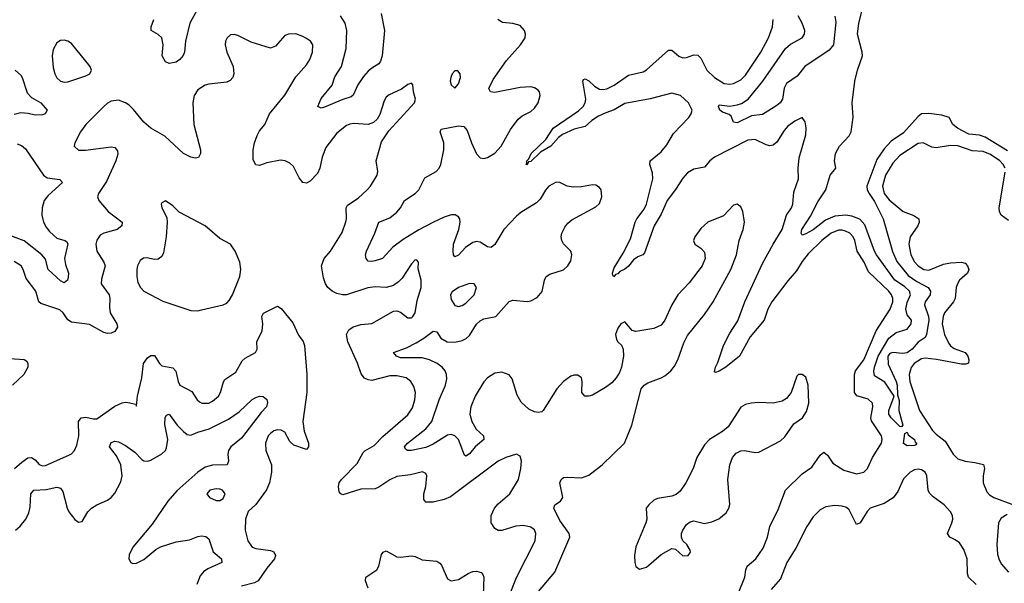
# Model space of a CAD drawing. Header units: inches. Extents: x 1771504 to 1971212, y 471788 to 643615.
# Tile 511 of 587: x 1893864 to 1899307, y 614956 to 618069. Entities that reach past the tile are written whole.
import ezdxf

# ---------------------------------------------------------------- set-up
doc = ezdxf.new("R2010")
doc.units = ezdxf.units.IN
doc.header["$MEASUREMENT"] = 0
doc.layers.add('B8691', color=7, linetype='Continuous')

msp = doc.modelspace()

# ---------------------------------------------------------------- linework, layer by layer
at = {"layer": 'B8691', "color": 5}
for points, elevation in [([(1894856.1, 618143.9), (1894804.7, 618050), (1894781, 617950), (1894774.6, 617890), (1894767.5, 617872.5), (1894750.4, 617850), (1894730, 617834), (1894690, 617826.6), (1894670, 617837.2), (1894651.8, 617870), (1894657.4, 617930), (1894650.9, 617970), (1894630, 617988.5), (1894591.6, 618010), (1894591, 618030), (1894605.5, 618070)], 320), ([(1899325.3, 617345.3), (1899201.2, 617421.2), (1899170, 617431.5), (1899110, 617437.9), (1899048.7, 617470), (1899022.4, 617490), (1899001.6, 617530), (1898961.4, 617541.4), (1898890, 617551.2), (1898850, 617549.9), (1898830, 617534.6), (1898750, 617444), (1898681.1, 617398.9), (1898643.3, 617356.7), (1898602.1, 617297.9), (1898546.9, 617150), (1898549.6, 617130), (1898559.2, 617110), (1898590, 617064.8), (1898637.3, 616970), (1898689.3, 616789.3), (1898713.3, 616733.3), (1898775.6, 616655.6), (1898822.8, 616622.8), (1898886.7, 616590), (1898898.3, 616570), (1898896.4, 616550), (1898869.3, 616510), (1898865.6, 616494.4), (1898888, 616430), (1898890.1, 616410.1), (1898876.4, 616330), (1898870, 616314.3), (1898830, 616288.4), (1898797.4, 616250), (1898770, 616228.2), (1898744.7, 616224.7), (1898690, 616231.1), (1898674.8, 616225.2), (1898664, 616210), (1898665.8, 616165.8), (1898710, 616070.2), (1898714.5, 616050), (1898717.1, 615997.1), (1898726.1, 615966.1), (1898723.2, 615910), (1898746, 615830), (1898739.1, 615820.9), (1898730, 615822), (1898681.5, 615870), (1898669.2, 615890), (1898669.4, 615910), (1898698.7, 615990), (1898646.2, 616066.2), (1898590, 616101.6), (1898586.3, 616126.3), (1898589.2, 616149.2), (1898610, 616211.1), (1898669.3, 616310), (1898710, 616340.7), (1898770, 616360.3), (1898791.8, 616390), (1898793.7, 616410), (1898770, 616439.7), (1898762.4, 616470), (1898770, 616507.4), (1898788.7, 616550), (1898782.8, 616570), (1898754.8, 616594.8), (1898701.7, 616630), (1898600.7, 616770), (1898589, 616790), (1898535.8, 616935.8), (1898507.6, 616967.6), (1898463.8, 616983.8), (1898430.4, 616990.4), (1898370, 616983.8), (1898318.3, 616961.7), (1898250, 616909.4), (1898210, 616885.6), (1898190, 616878.7), (1898183.5, 616890), (1898188.7, 616910), (1898236.4, 616983.6), (1898276.3, 617063.7), (1898320.6, 617130), (1898343.5, 617210), (1898375.1, 617250), (1898367.9, 617290), (1898373.8, 617330), (1898396.4, 617370), (1898450, 617427.6), (1898460.3, 617450), (1898471, 617531), (1898465.7, 617610), (1898480.2, 617730), (1898494.6, 617790), (1898522.5, 617870), (1898521.4, 617890), (1898495.6, 617990), (1898502.1, 618050), (1898523.7, 618130)], 260), ([(1895863.4, 618103.4), (1895881.4, 618010), (1895867.8, 617870), (1895859.2, 617840.8), (1895850, 617826), (1895810, 617802), (1895790, 617784.4), (1895765.2, 617754.8), (1895734.4, 617710), (1895707.7, 617652.3), (1895696.5, 617643.5), (1895650, 617629), (1895550, 617586.4), (1895530, 617580.5), (1895512.7, 617590), (1895530, 617634), (1895592.2, 617707.8), (1895607, 617753), (1895643.4, 617810), (1895668.4, 617910), (1895673.4, 618010), (1895664.1, 618050), (1895638.3, 618090)], 320), ([(1896733.1, 614910), (1896823.1, 615016.9), (1896905.6, 615210), (1896902, 615230), (1896850, 615303.5), (1896817.7, 615370), (1896822.9, 615390), (1896853.3, 615410), (1896866, 615430), (1896850.9, 615510), (1896856.9, 615530), (1896870, 615540.3), (1896890, 615542.8), (1896970, 615537.8), (1897010, 615553.5), (1897084.8, 615610), (1897208, 615730), (1897249, 615830), (1897299.7, 616030), (1897315.8, 616050), (1897335.9, 616064.1), (1897409.6, 616090), (1897430, 616102.3), (1897464.5, 616130), (1897484.6, 616155.4), (1897502.4, 616190), (1897535.4, 616284.6), (1897555.3, 616324.7), (1897650, 616440.7), (1897697.9, 616510), (1897794.8, 616690), (1897825.9, 616770), (1897840.8, 616850), (1897862.6, 616910), (1897870.6, 616950), (1897862, 617010), (1897850, 617035.6), (1897830, 617051.2), (1897810, 617044.7), (1897755, 616985), (1897668.7, 616951.3), (1897630, 616916.3), (1897595.8, 616870), (1897588.4, 616850), (1897596.3, 616830), (1897630, 616807.6), (1897650, 616785.5), (1897654.3, 616750), (1897636.6, 616710), (1897564.5, 616615.5), (1897503.2, 616550), (1897470, 616494.5), (1897431.1, 616408.9), (1897410, 616382.4), (1897370, 616363.2), (1897270, 616346.5), (1897250, 616352.3), (1897210, 616400.5), (1897188, 616390), (1897170, 616365.6), (1897158.4, 616330), (1897163.1, 616303.1), (1897170, 616290.4), (1897190.9, 616270.9), (1897201.1, 616250), (1897202.5, 616210), (1897191.6, 616150), (1897180, 616120), (1897161.1, 616090), (1897136.8, 616063.2), (1897103, 616037), (1897030, 615996), (1897010, 615989.1), (1896989.2, 615989.2), (1896971, 616010), (1896973.8, 616070), (1896969.6, 616090), (1896950, 616105.4), (1896930, 616106.2), (1896910, 616099.3), (1896870, 616070.9), (1896833.6, 616030), (1896758.5, 615910), (1896750, 615902.8), (1896730, 615898.6), (1896710, 615902.6), (1896678.2, 615918.2), (1896636.2, 615956.2), (1896615, 615995), (1896586.1, 616086.1), (1896570, 616107), (1896530, 616122.2), (1896490, 616116.4), (1896450, 616090.5), (1896430, 616068.9), (1896382.9, 615990), (1896358.9, 615930), (1896352.4, 615890), (1896363.6, 615850), (1896387.9, 615807.9), (1896428.9, 615770), (1896430.2, 615750.2), (1896382.6, 615710), (1896350, 615671), (1896330, 615658.3), (1896323.3, 615663.3), (1896290.3, 615750.3), (1896270, 615770.6), (1896250, 615778.1), (1896230, 615774.7), (1896150, 615724.9), (1896110, 615706.7), (1896029.9, 615689.9), (1896008.7, 615690), (1895996.6, 615696.6), (1895991.6, 615710), (1896008.5, 615730), (1896110, 615809.4), (1896143.2, 615850), (1896182.4, 615970), (1896218.5, 616050), (1896225, 616085), (1896223.4, 616110), (1896215.7, 616130), (1896200.3, 616150), (1896172, 616170), (1896130, 616190.4), (1896090, 616201.5), (1895970, 616200.7), (1895946.6, 616210), (1895931.3, 616230), (1896002.7, 616257.3), (1896056, 616284), (1896098.9, 616310), (1896150, 616349.1), (1896170, 616344.2), (1896192.9, 616310), (1896226.7, 616290), (1896270, 616288.2), (1896310, 616297.6), (1896331.7, 616308.3), (1896350, 616324.5), (1896390, 616386.5), (1896410, 616406), (1896430, 616416), (1896495.8, 616430), (1896570, 616512.6), (1896590, 616519.7), (1896670, 616513.2), (1896690, 616516.9), (1896725, 616535), (1896752, 616568), (1896765.4, 616630), (1896775.3, 616650), (1896795.7, 616664.3), (1896870, 616687.3), (1896894, 616710), (1896910, 616738), (1896916.5, 616770), (1896911.8, 616790), (1896870.4, 616830.4), (1896860.5, 616850), (1896857.5, 616870), (1896861.6, 616890), (1896877.4, 616922.6), (1896894.8, 616945.2), (1896916.7, 616963.3), (1897050, 617035.6), (1897070, 617054.4), (1897082.8, 617090), (1897078, 617130), (1897070, 617142.4), (1897050, 617155.6), (1897030, 617157.2), (1896970, 617145.2), (1896923.4, 617143.4), (1896889.9, 617149.9), (1896850, 617170.8), (1896830, 617172.3), (1896789.4, 617150), (1896770, 617127.4), (1896741.9, 617078.1), (1896722, 617058), (1896634.9, 617005.1), (1896610, 616984.2), (1896541.1, 616910), (1896490, 616828), (1896470, 616811.1), (1896450, 616814.8), (1896410, 616841.1), (1896390, 616843.2), (1896370, 616838.5), (1896328.8, 616811.2), (1896290, 616768.5), (1896270, 616759.6), (1896263.1, 616770), (1896259.8, 616790), (1896263.2, 616830), (1896290.9, 616910), (1896299.9, 616950), (1896297.1, 616970), (1896290, 616981.2), (1896271.5, 616991.5), (1896250, 616991.2), (1896210, 616977.9), (1896151.2, 616950), (1896070, 616907.8), (1895984.6, 616855.4), (1895927, 616813), (1895870, 616751), (1895830, 616736.4), (1895810, 616734.3), (1895790, 616736.2), (1895779.7, 616750), (1895775.8, 616770), (1895781, 616790), (1895827.8, 616890), (1895849.9, 616950.1), (1895910, 616975), (1895950, 617006.7), (1895969.1, 617030), (1895990.8, 617070), (1896049.8, 617110), (1896069.8, 617130), (1896103.8, 617196.2), (1896167.1, 617230), (1896183.7, 617250), (1896193.2, 617270), (1896209, 617350), (1896208.1, 617390), (1896188.7, 617450), (1896194.9, 617465.1), (1896290, 617483.7), (1896318.8, 617478.8), (1896337.5, 617457.5), (1896361.3, 617390), (1896390, 617327.7), (1896410, 617305.8), (1896430, 617302.6), (1896450, 617307.2), (1896490, 617332.2), (1896526.1, 617370), (1896577.2, 617462.8), (1896619.2, 617520.8), (1896641.1, 617538.9), (1896690, 617561.6), (1896710, 617580.6), (1896730.5, 617610), (1896741.8, 617650), (1896738, 617670), (1896730, 617681), (1896710, 617693.8), (1896690, 617698.4), (1896630, 617695.5), (1896490, 617667), (1896466, 617670), (1896457.8, 617690), (1896481.5, 617738.5), (1896555.7, 617844.3), (1896633.2, 617930), (1896657.7, 617970), (1896660.2, 617990), (1896654.3, 618010), (1896630, 618036.5), (1896591.1, 618048.9), (1896533.6, 618053.6), (1896507.6, 618070)], 320), ([(1897837.3, 614902.7), (1897872.3, 614990), (1897877.9, 615030), (1897885.4, 615050), (1897934.4, 615090), (1897974, 615150), (1897998, 615210), (1898011.4, 615270), (1898057, 615363), (1898097, 615470), (1898190, 615560.8), (1898243, 615596.9), (1898290, 615664.4), (1898310, 615681.1), (1898330, 615664.2), (1898359, 615619), (1898420.3, 615580.3), (1898490, 615560.4), (1898530, 615569.5), (1898550.9, 615590), (1898578.1, 615650), (1898627.8, 615730), (1898632.5, 615750), (1898628.7, 615770), (1898573.4, 615853.4), (1898569.9, 615870), (1898580.5, 615930), (1898578.3, 615950), (1898553.9, 615973.9), (1898492.3, 615992.3), (1898478.7, 616010), (1898478, 616110), (1898484.8, 616130), (1898530.3, 616190), (1898598.9, 616350), (1898676, 616470), (1898690.4, 616510), (1898690.9, 616530), (1898683.8, 616550), (1898669.3, 616570), (1898556.3, 616676.3), (1898532.3, 616730), (1898493.1, 616790), (1898480.2, 616850), (1898471.7, 616870), (1898452.2, 616890), (1898430, 616901.5), (1898410, 616906.8), (1898390, 616906.1), (1898350, 616889.4), (1898298, 616850), (1898223.6, 616776.4), (1898190, 616733.6), (1898158.9, 616681.1), (1898110, 616626.1), (1898021.5, 616510), (1897999.3, 616470), (1897980.1, 616410), (1897902.4, 616317.6), (1897842.8, 616210), (1897767.2, 616150), (1897730, 616127), (1897710, 616120.7), (1897704.2, 616124.2), (1897709.7, 616149.7), (1897723.6, 616176.4), (1897754.1, 616270), (1897790, 616337.8), (1897834.7, 616405.3), (1897873.2, 616510), (1897970, 616721.8), (1898028.7, 616830), (1898078.2, 616910), (1898103.4, 616990), (1898130.4, 617029.6), (1898138.2, 617050), (1898142.7, 617117.3), (1898169.8, 617190), (1898168.3, 617250), (1898173.7, 617306.3), (1898210, 617434), (1898211.7, 617471.7), (1898206, 617506), (1898190, 617528.7), (1898150, 617509.6), (1898110, 617480.5), (1898090, 617458), (1898050, 617393.7), (1898030, 617376.5), (1898010, 617373.2), (1897990, 617377.7), (1897930, 617406.8), (1897890, 617404.1), (1897704.6, 617310), (1897678.5, 617290), (1897650, 617254.6), (1897590, 617244.3), (1897556.2, 617223.8), (1897530, 617194.4), (1897490, 617131.6), (1897442.7, 617070), (1897410, 616994.2), (1897371.5, 616930), (1897318.2, 616781.8), (1897309.4, 616770.6), (1897280.4, 616759.6), (1897256.7, 616743.3), (1897230, 616708.5), (1897210, 616690.8), (1897181.6, 616678.4), (1897170, 616666.2), (1897158, 616662), (1897149.4, 616649.4), (1897141, 616661), (1897140.5, 616670), (1897150, 616698), (1897199.8, 616780.2), (1897240.9, 616859.1), (1897266.7, 616950), (1897276.4, 616970), (1897316.6, 617023.4), (1897329.9, 617050.1), (1897363.9, 617190), (1897363.2, 617223.2), (1897347.6, 617270), (1897348.6, 617290), (1897410, 617339), (1897441.6, 617378.4), (1897478.5, 617441.5), (1897563.9, 617530), (1897576.5, 617550), (1897580.7, 617570), (1897561.9, 617610), (1897517, 617650), (1897470, 617663.5), (1897350, 617632.6), (1897210, 617606.7), (1897150, 617570.7), (1897104.3, 617555.7), (1897064.1, 617535.9), (1897027.3, 617512.7), (1896990, 617478.5), (1896930, 617465), (1896865.6, 617434.4), (1896842.3, 617417.7), (1896800.7, 617370), (1896743.1, 617336.9), (1896690, 617286), (1896676.4, 617283.6), (1896670, 617267.4), (1896662.7, 617270), (1896667.2, 617272.8), (1896667.6, 617290), (1896678.9, 617301.1), (1896692, 617330), (1896772.1, 617407.9), (1896813.7, 617470), (1896953.8, 617566.2), (1896979, 617590), (1896990.5, 617610), (1896993.3, 617630), (1896977.2, 617730), (1896981.7, 617738.3), (1896990, 617742), (1897010, 617731.6), (1897041.8, 617701.8), (1897070, 617686.4), (1897090, 617683.2), (1897110, 617687.1), (1897150, 617708.5), (1897230, 617762.3), (1897310, 617782.1), (1897330, 617792.5), (1897450, 617901.5), (1897470, 617901.5), (1897508.3, 617868.3), (1897530, 617858.7), (1897550, 617860.7), (1897590, 617874.6), (1897612.7, 617872.7), (1897630, 617857.3), (1897662.4, 617790), (1897704.2, 617750), (1897757.6, 617717.6), (1897790, 617712.7), (1897810, 617716.3), (1897850, 617737), (1897876.8, 617763.2), (1897961.7, 617890), (1898003, 617970), (1898025.3, 618030), (1898028.8, 618070)], 280), ([(1898369.5, 618089.5), (1898376.1, 618056.1), (1898363.5, 617930), (1898339, 617901), (1898203.6, 617810), (1898162.4, 617757.6), (1898103.6, 617716.4), (1898089.4, 617690.6), (1898081.5, 617630), (1898068.6, 617610), (1898050, 617594.5), (1897970, 617545), (1897910, 617538.2), (1897830, 617499), (1897810, 617502.9), (1897797.3, 617537.3), (1897786.1, 617546.1), (1897750, 617558.8), (1897735.1, 617570), (1897726.4, 617590), (1897730, 617599.1), (1897790, 617592.6), (1897830, 617599.2), (1897854, 617606), (1897890.3, 617629.7), (1897973.1, 617730), (1898097.5, 617910), (1898125.5, 617934.5), (1898189.8, 617970), (1898201.7, 617990), (1898203.9, 618010), (1898189.9, 618050), (1898166.6, 618090)], 260), ([(1896572.5, 614890), (1896611.4, 614988.6), (1896714.6, 615190), (1896717.8, 615230), (1896710.6, 615250.6), (1896690, 615265.7), (1896650, 615274.6), (1896607.7, 615272.3), (1896530, 615248), (1896510, 615248), (1896490, 615258.4), (1896471.1, 615290), (1896471, 615330), (1896488.7, 615370), (1896510, 615395.6), (1896573.7, 615450), (1896621.7, 615530), (1896634.7, 615590), (1896638, 615630), (1896630, 615659), (1896610, 615669.4), (1896551.5, 615651.5), (1896508.7, 615630), (1896245.8, 615434.2), (1896210, 615418.5), (1896150, 615404.1), (1896110, 615403.1), (1896098.2, 615418.2), (1896097.8, 615450), (1896109.8, 615490), (1896115.4, 615550), (1896110, 615562.7), (1896090.9, 615570.9), (1896025.4, 615554.5), (1895950, 615545.5), (1895910, 615527.3), (1895850, 615486.5), (1895830, 615477.8), (1895750, 615475.9), (1895650, 615445.4), (1895639.3, 615450), (1895630, 615461.2), (1895626, 615490), (1895631.1, 615510), (1895644, 615530), (1895730, 615618.5), (1895762.3, 615677.7), (1895772.4, 615687.6), (1895823.8, 615716.2), (1895872.5, 615767.5), (1896010, 615885.6), (1896035.4, 615924.6), (1896049.2, 615970), (1896052.2, 616010), (1896043.4, 616043.4), (1896026.2, 616070), (1896000.5, 616090), (1895950, 616101.6), (1895910, 616102.4), (1895810, 616076.8), (1895790, 616079.8), (1895769.9, 616089.9), (1895752.5, 616112.5), (1895732.6, 616172.6), (1895679, 616290), (1895671.6, 616330), (1895683.8, 616356.2), (1895707.1, 616372.9), (1895750, 616385.8), (1895810, 616391), (1895930, 616459.7), (1895950, 616461.7), (1895970, 616454.4), (1896010, 616421.6), (1896030, 616423.1), (1896038.4, 616430), (1896051, 616450), (1896061.1, 616518.9), (1896084.2, 616590), (1896083, 616630), (1896066.6, 616693.4), (1896069, 616730), (1896060.4, 616740.4), (1896050, 616742.7), (1896030, 616721.2), (1895978, 616642), (1895958.6, 616621.4), (1895930, 616601.4), (1895890, 616590.6), (1895830, 616592.7), (1895788, 616588), (1895670, 616549.3), (1895648.8, 616548.8), (1895616.8, 616556.8), (1895590.9, 616570), (1895567.1, 616590), (1895555, 616610), (1895544, 616644), (1895532.9, 616710), (1895547.4, 616750), (1895581.8, 616790), (1895646.4, 616893.6), (1895667.2, 616952.8), (1895670.6, 616970), (1895668.3, 617030), (1895676, 617044), (1895735.8, 617084.2), (1895786, 617130), (1895803.1, 617150), (1895839.7, 617210), (1895843.5, 617230), (1895834, 617290), (1895864.6, 617395.4), (1895904.4, 617455.6), (1896046.6, 617610), (1896051.6, 617630), (1896040.7, 617670), (1896037.2, 617710), (1896030, 617719), (1896010, 617712.3), (1895974.4, 617685.6), (1895906, 617654), (1895890, 617642), (1895878.5, 617621.5), (1895854.6, 617545.4), (1895839.6, 617520.4), (1895819.3, 617500.7), (1895790, 617490.6), (1895710, 617495.9), (1895690, 617492.8), (1895670, 617484.4), (1895617.4, 617442.6), (1895555.8, 617364.2), (1895536.5, 617310), (1895524.2, 617250), (1895510, 617220.5), (1895470, 617177.7), (1895450, 617167.1), (1895430, 617169.7), (1895410, 617195.6), (1895378, 617258), (1895357.4, 617277.4), (1895332, 617290), (1895306.7, 617293.3), (1895230, 617279.2), (1895190, 617264.7), (1895170, 617267.3), (1895155.6, 617295.6), (1895155.3, 617350), (1895163.1, 617390), (1895177.2, 617430), (1895190, 617454.9), (1895219.7, 617490), (1895244.7, 617550), (1895330, 617651.8), (1895390, 617753.4), (1895450, 617819.5), (1895468.5, 617850), (1895482.7, 617890), (1895484, 617930), (1895471.5, 617950), (1895450, 617965.4), (1895430, 617977.3), (1895390, 617991), (1895350.3, 617989.7), (1895330, 617981.3), (1895277.6, 617922.4), (1895250, 617912.8), (1895144.6, 617944.6), (1895070, 617983), (1895050, 617987.6), (1895030, 617985.1), (1895010.6, 617970), (1895001.3, 617950), (1895000.3, 617930), (1895009, 617890), (1895044.2, 617810), (1895048.2, 617770), (1895042.4, 617750), (1895027.2, 617732.8), (1895010, 617724.2), (1894910, 617713.8), (1894890, 617707.3), (1894850, 617682), (1894828, 617650), (1894821.2, 617610), (1894826.8, 617490), (1894863.7, 617350), (1894863.8, 617330), (1894852.5, 617307.5), (1894834.9, 617305.1), (1894810, 617309.7), (1894770, 617329.7), (1894666.6, 617426.6), (1894590, 617471), (1894550, 617502.7), (1894493.7, 617573.7), (1894470, 617596.9), (1894450, 617609.6), (1894410, 617625.1), (1894370, 617619.7), (1894350, 617608.5), (1894330, 617589.8), (1894229.2, 617490), (1894201.2, 617450), (1894168.5, 617390), (1894166.4, 617370), (1894190, 617349), (1894228, 617348), (1894370, 617366.5), (1894390, 617363.7), (1894405.1, 617345.1), (1894406, 617326), (1894395, 617290), (1894344.5, 617175.5), (1894299.6, 617110), (1894294.3, 617090), (1894301.1, 617070), (1894353.6, 617010), (1894430.2, 616950.2), (1894428.4, 616930), (1894403, 616910), (1894330, 616889.8), (1894310, 616879.1), (1894290, 616851.8), (1894284.7, 616830), (1894291.4, 616790), (1894330.2, 616730), (1894337.6, 616710), (1894316.7, 616636.7), (1894315.3, 616610), (1894358.4, 616550), (1894363, 616530), (1894361.1, 616481.1), (1894365.2, 616450), (1894402, 616390), (1894404.9, 616370), (1894390, 616346.9), (1894370, 616337.4), (1894350, 616335.8), (1894330, 616341.7), (1894250, 616384.9), (1894150, 616398.9), (1894130.6, 616410.6), (1894104.8, 616450), (1894086, 616466), (1893981.6, 616501.6), (1893970.7, 616510.7), (1893954.4, 616570), (1893900.5, 616640.5), (1893883.9, 616690), (1893872.2, 616710), (1893833.4, 616733.4)], 340), ([(1893839.5, 617790), (1893870, 617763.1), (1893878.5, 617750), (1893905.8, 617665.8), (1893930, 617639.7), (1893980.9, 617610), (1894017, 617570), (1894006, 617550), (1893990, 617543.5), (1893950, 617541.2), (1893911.9, 617551.9), (1893870, 617554.4), (1893833.6, 617546.4)], 320), ([(1893850, 617383.1), (1893875.3, 617375.2), (1893895.6, 617355.6), (1893996, 617210), (1894015.8, 617195.8), (1894085.7, 617185.7), (1894100.5, 617170), (1894022, 617098), (1894000.6, 617070), (1893987.8, 617030), (1893986.8, 616990), (1893995.7, 616950), (1894010, 616923.6), (1894030, 616900.2), (1894070, 616863.2), (1894114, 616850), (1894123.8, 616843.8), (1894130, 616830.8), (1894112.9, 616750), (1894117, 616717), (1894133.4, 616670), (1894132.8, 616647.2), (1894128.4, 616630), (1894110, 616615.8), (1894090, 616626), (1894022.3, 616690), (1894006.4, 616746.4), (1893987.2, 616770), (1893890, 616847.7), (1893801.4, 616881.4)], 320), ([(1899311.1, 617250), (1899301.1, 617270), (1899282.5, 617290), (1899230, 617325), (1899190, 617342.1), (1899130, 617345.2), (1899050, 617372.1), (1899010, 617374.5), (1898930, 617362.2), (1898905.6, 617365.6), (1898859, 617390), (1898830, 617386.2), (1898730, 617318.8), (1898690, 617276), (1898649.6, 617210), (1898634.2, 617150), (1898643.4, 617110), (1898670, 617073.9), (1898748.2, 617010), (1898807.8, 616987.8), (1898834.4, 616970), (1898836, 616950), (1898829.3, 616930), (1898787.2, 616870), (1898779.1, 616830), (1898789.6, 616770), (1898810, 616731.9), (1898830, 616709.5), (1898861.7, 616690), (1898890, 616686.2), (1898970, 616718.6), (1899010, 616726.8), (1899070.1, 616730.1), (1899090, 616724), (1899104, 616710), (1899111.3, 616690), (1899103.6, 616670), (1899059.2, 616630), (1899047.6, 616610), (1899041.4, 616590), (1899036.1, 616530), (1899026.3, 616510), (1898976.1, 616450), (1898968.5, 616430), (1898964.1, 616390), (1898977.3, 616330), (1899000.9, 616280.9), (1899010, 616267.7), (1899030, 616252.3), (1899090.3, 616230), (1899106, 616210), (1899110.3, 616189.7), (1899108.3, 616171.7), (1899094.2, 616165.8), (1899070, 616165.8), (1898932.8, 616192.8), (1898870, 616199), (1898850, 616195.8), (1898808.8, 616170), (1898791.9, 616148.1), (1898780.7, 616110), (1898784.9, 616070), (1898837.6, 615910), (1898910, 615800.6), (1898930, 615779.4), (1898981, 615741), (1899023.7, 615670), (1899050, 615644.1), (1899090, 615630.1), (1899143.9, 615623.9), (1899191.7, 615611.7), (1899197.5, 615590), (1899190.2, 615550), (1899190.2, 615510), (1899210, 615460.2), (1899224.8, 615444.8), (1899248.9, 615430), (1899357, 615390)], 280), ([(1899330, 616960.7), (1899290, 616989), (1899279.9, 617010), (1899279.1, 617030), (1899312.6, 617227.4)], 280), ([(1893836.1, 615590), (1893875.8, 615624.2), (1893910, 615648.3), (1893930, 615651.3), (1893950, 615638.7), (1893971.9, 615611.9), (1893990, 615604.7), (1894006.6, 615606.6), (1894136, 615664), (1894150, 615671.5), (1894167.4, 615690), (1894180.6, 615719.4), (1894191.4, 615770), (1894189.9, 615850), (1894204, 615870), (1894230, 615874.3), (1894270, 615863.5), (1894290, 615865), (1894390, 615934.3), (1894430, 615953.5), (1894450, 615956.5), (1894473.4, 615953.4), (1894505.4, 615945.4), (1894510, 615934), (1894515.3, 615990), (1894539.9, 616090), (1894548.2, 616170), (1894570, 616201.3), (1894590, 616214.7), (1894610, 616213.4), (1894636.5, 616170), (1894650, 616157.1), (1894710, 616146.9), (1894727.3, 616127.3), (1894740.2, 616070), (1894750.1, 616050.2), (1894816, 616016), (1894844.6, 615970), (1894857.6, 615957.6), (1894870.3, 615950.3), (1894910, 615951.8), (1894930, 615962), (1894963, 615990), (1894974.2, 616010), (1894990.7, 616069.3), (1894998.5, 616081.5), (1895058.3, 616121.7), (1895094.4, 616185.6), (1895110, 616198.9), (1895168.7, 616231.3), (1895177.2, 616250), (1895175, 616290), (1895205.6, 616350), (1895208.7, 616390), (1895203.1, 616430), (1895212, 616448), (1895290, 616486), (1895310, 616473.4), (1895374.9, 616394.9), (1895405.7, 616325.7), (1895430.8, 616290.8), (1895438.6, 616270), (1895451.3, 616110), (1895451.1, 616010), (1895430.1, 615850), (1895436.5, 615796.5), (1895460.7, 615730), (1895461.1, 615710), (1895450, 615695.6), (1895444.1, 615695.9), (1895379.5, 615719.5), (1895358.3, 615738.3), (1895329.7, 615790), (1895310, 615801), (1895290, 615802.9), (1895270, 615797.3), (1895250, 615783.5), (1895238.4, 615770), (1895223.2, 615730), (1895225, 615690), (1895256.5, 615610), (1895255.9, 615570), (1895244.6, 615510), (1895228.4, 615471.6), (1895170, 615391.6), (1895127.1, 615352.9), (1895112.4, 615310), (1895110.2, 615250), (1895125.6, 615190), (1895150, 615154.9), (1895170, 615147.3), (1895250, 615137.5), (1895270, 615130.2), (1895278.2, 615110), (1895272.1, 615090), (1895230, 615039.2), (1895182.4, 614970), (1895161.7, 614958.3), (1895090, 614940.2)], 340), ([(1893810, 616196.8), (1893890, 616191.6), (1893903.4, 616183.4), (1893910.3, 616170.3), (1893908.9, 616150), (1893899.1, 616130), (1893886.5, 616110), (1893823.8, 616050)], 340), ([(1893841.5, 615250), (1893867.9, 615272), (1893897.8, 615310), (1893915.5, 615344.5), (1893923, 615377), (1893925.2, 615450), (1893943.5, 615470), (1894010, 615474.8), (1894070, 615486.4), (1894090, 615481.7), (1894103.6, 615463.6), (1894126.8, 615370), (1894136.1, 615350), (1894170, 615308.4), (1894190, 615293), (1894210, 615298), (1894241.5, 615350), (1894261.7, 615370), (1894290, 615389.2), (1894350, 615415.8), (1894370.9, 615430), (1894390, 615453.7), (1894423.9, 615516.1), (1894430.4, 615550), (1894422.8, 615610), (1894399.8, 615659.8), (1894360.5, 615710), (1894370, 615733.7), (1894390, 615741.7), (1894410, 615736.9), (1894450, 615717.5), (1894500.4, 615680.4), (1894539.5, 615639.5), (1894550, 615632.1), (1894570, 615630.2), (1894590, 615636.6), (1894649.4, 615670.6), (1894669.8, 615690), (1894676.6, 615703.4), (1894682.7, 615750), (1894667.1, 615832.9), (1894668.8, 615871.2), (1894675.8, 615884.2), (1894690, 615890.3), (1894735.5, 615830), (1894770, 615794.5), (1894790, 615776.9), (1894810, 615774.5), (1894848.6, 615791.4), (1894911.3, 615808.7), (1895018.2, 615861.8), (1895077.8, 615902.2), (1895150, 615971.2), (1895170, 615982.3), (1895190.3, 615990.3), (1895210, 615988), (1895220.3, 615980.3), (1895230.3, 615970.3), (1895234.4, 615954.4), (1895228.5, 615930), (1895200, 615900), (1895090, 615756.8), (1895031.2, 615710), (1895018.2, 615690), (1895014.4, 615670), (1895018.2, 615630), (1895010.5, 615610), (1894930, 615608), (1894890, 615597.1), (1894850, 615569.4), (1894733.9, 615466.1), (1894682.9, 615410), (1894597, 615283), (1894490, 615154.5), (1894470, 615113.6), (1894467.1, 615090), (1894478, 615070), (1894490, 615064.9), (1894510, 615067), (1894550, 615087.5), (1894617.1, 615142.9), (1894642.9, 615157.1), (1894730, 615184), (1894803.6, 615196.4), (1894850, 615214.7), (1894870, 615217.6), (1894893.4, 615213.4), (1894910, 615200.5), (1894934.7, 615130), (1894979.5, 615090), (1894982.4, 615070), (1894904.7, 615035.3), (1894880.4, 615019.6), (1894862.7, 614997.3), (1894843.7, 614950)], 320), ([(1899150.7, 614950), (1899109.1, 614990), (1899103.1, 615010), (1899101.2, 615090), (1899082.8, 615142.8), (1899058.7, 615178.7), (1899036, 615196), (1899005.4, 615210), (1898993, 615230), (1899017.5, 615290), (1899022.7, 615310), (1899019.9, 615330), (1899009.3, 615350), (1898974.4, 615390), (1898913.2, 615433.2), (1898893.1, 615453.1), (1898885.9, 615470), (1898878.8, 615550), (1898869.8, 615570), (1898850, 615582.6), (1898830, 615586.5), (1898810, 615582.5), (1898786.3, 615570), (1898750, 615532.1), (1898717.6, 615462.4), (1898692.2, 615427.8), (1898643.5, 615396.5), (1898566.4, 615370), (1898548.1, 615351.9), (1898510, 615289.7), (1898490, 615279.7), (1898450, 615360.7), (1898433.9, 615373.9), (1898410, 615381.3), (1898370, 615386.3), (1898321.2, 615378.8), (1898290, 615361.8), (1898250, 615323.7), (1898215, 615270), (1898155.1, 615150), (1898105.3, 615070), (1898070, 614980.8), (1898019.1, 614920.9)], 280), ([(1899323.4, 615336.6), (1899290, 615314.9), (1899275.7, 615290), (1899266.4, 615170), (1899270, 615116.3), (1899276.9, 615090), (1899290, 615064.2), (1899330, 615016.6)], 280), ([(1895790, 614928.3), (1895775.3, 614970), (1895776.9, 614990), (1895838, 615030), (1895849.9, 615050.1), (1895865.2, 615114.8), (1895872.9, 615127.1), (1895890, 615135.2), (1895950, 615102.7), (1895970, 615100.6), (1896030, 615107.5), (1896050, 615103.6), (1896090, 615084.9), (1896170, 615077.8), (1896187.7, 615067.7), (1896196.1, 615056.1), (1896230, 614980.4), (1896250, 614969), (1896290, 614977.3), (1896344.2, 615010), (1896370, 615020.2), (1896390, 615023.6), (1896415.6, 615015.6), (1896424.7, 615004.7), (1896429.2, 614989.2), (1896426, 614890)], 340)]:
    msp.add_lwpolyline(points, dxfattribs=dict(at, elevation=elevation))
for points, elevation in [([(1894110, 617956.3), (1894090, 617955.1), (1894070, 617942), (1894050, 617904), (1894044.7, 617870), (1894050, 617804.7), (1894058, 617770), (1894070, 617748.7), (1894090.8, 617730), (1894110, 617724), (1894130, 617726.7), (1894230, 617758.7), (1894251.8, 617770), (1894260.7, 617790), (1894254, 617810), (1894150, 617937), (1894130, 617951.3)], 340), ([(1896270, 617786.6), (1896255.5, 617770), (1896247.2, 617750), (1896244.6, 617730), (1896248.8, 617710), (1896270, 617690.7), (1896290, 617714.8), (1896301.6, 617750), (1896299.5, 617770), (1896286, 617786)], 340), ([(1894670, 617068.7), (1894650, 617058), (1894647.3, 617050), (1894651, 617030), (1894677, 616977), (1894680.3, 616950), (1894674.7, 616870), (1894659.3, 616780.7), (1894650, 616760.5), (1894630, 616746.6), (1894610, 616745), (1894566.5, 616753.5), (1894548.5, 616751.5), (1894530, 616738.9), (1894515.5, 616710), (1894511.3, 616690), (1894511.3, 616651.3), (1894517.6, 616617.6), (1894531.7, 616590), (1894550, 616568.9), (1894655.1, 616515.1), (1894810, 616463.6), (1894850, 616461.7), (1894870, 616466), (1894990, 616494.3), (1895010, 616504.2), (1895022.3, 616517.7), (1895040.4, 616550), (1895081, 616650), (1895087.2, 616690), (1895081.7, 616730), (1895055.1, 616790), (1895029.7, 616830), (1894970, 616861.3), (1894890, 616931.1), (1894746.5, 617006.5), (1894710, 617041.2)], 360), ([(1896351.3, 616611.3), (1896330, 616605.1), (1896290, 616589.7), (1896254.3, 616565.7), (1896245.3, 616550), (1896250, 616524), (1896270, 616490.4), (1896290, 616484.2), (1896310, 616490.3), (1896330, 616503.6), (1896376.3, 616550), (1896389.5, 616590), (1896377.2, 616610)], 340), ([(1898190, 616109.4), (1898170, 616109.4), (1898160.3, 616099.7), (1898129.2, 616010), (1898103.1, 615976.9), (1898078.9, 615961.1), (1898030, 615951.2), (1897950, 615954.5), (1897908.6, 615951.4), (1897876.4, 615943.6), (1897851, 615929), (1897780, 615820), (1897750, 615794.2), (1897677.6, 615750), (1897650, 615721.6), (1897607, 615650), (1897587.2, 615590), (1897547, 615510), (1897515.1, 615464.9), (1897493.3, 615446.7), (1897470, 615436.3), (1897390, 615425.1), (1897370, 615415.1), (1897341.6, 615390), (1897328.2, 615370), (1897330.4, 615310.4), (1897325.3, 615290), (1897270, 615157.2), (1897262.8, 615110), (1897264.2, 615070), (1897270, 615048), (1897290, 615034.4), (1897330, 615045.2), (1897410, 615114.2), (1897470, 615148.7), (1897490, 615144.9), (1897530, 615106.7), (1897559, 615110), (1897572.5, 615127.5), (1897570, 615139), (1897551.3, 615170), (1897530.9, 615190.9), (1897523.1, 615210), (1897523.1, 615230), (1897529.7, 615249.8), (1897550, 615280.2), (1897570, 615296.1), (1897590, 615300.2), (1897650, 615286.7), (1897690, 615294.7), (1897728.5, 615311.5), (1897770, 615345.7), (1897785.1, 615370), (1897789.8, 615390.2), (1897778, 615530), (1897790.5, 615610), (1897804.9, 615650), (1897825.6, 615674.4), (1897850, 615688.4), (1897870, 615690.2), (1897930, 615677.8), (1897950, 615680.2), (1898070, 615743.5), (1898094.7, 615765.3), (1898144.1, 615835.9), (1898190.9, 615870), (1898214.4, 615905.6), (1898226.3, 615950), (1898223.5, 616050), (1898210, 616095.1)], 320), ([(1898770, 615715.1), (1898750, 615728.7), (1898756.4, 615783.6), (1898770, 615790.4), (1898776.3, 615776.3), (1898810.3, 615750), (1898814.9, 615734.9), (1898822.8, 615730), (1898818.5, 615721.5), (1898810, 615717.2)], 260), ([(1894950, 615477.4), (1894916, 615470), (1894898.8, 615450), (1894914, 615430), (1894950, 615414), (1894970, 615413.7), (1894990, 615424.9), (1895000.5, 615450), (1894986, 615470), (1894970, 615476)], 340)]:
    msp.add_lwpolyline(points, close=True, dxfattribs=dict(at, elevation=elevation))

doc.saveas('drawing.dxf')
